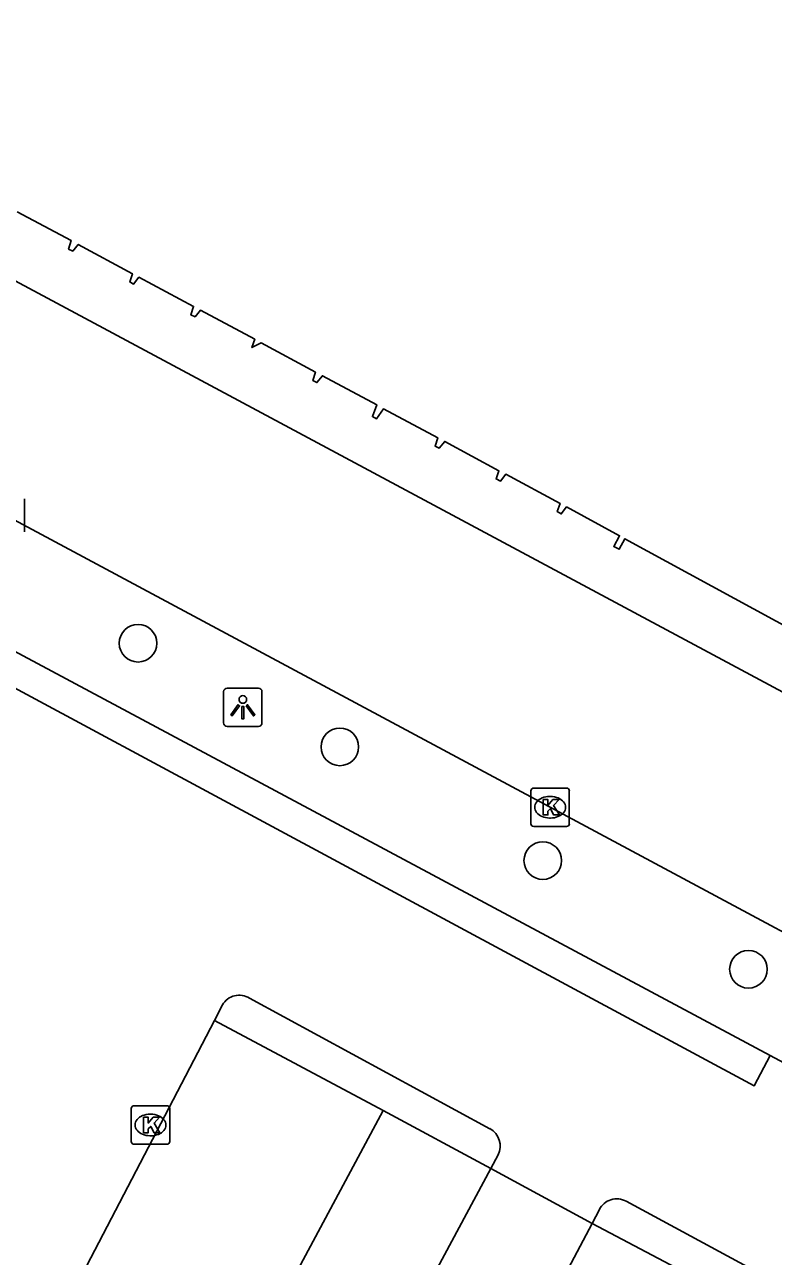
# Model space of a CAD drawing. Extents: x 159489 to 160304, y 383826 to 384530.
# Drawn here: x 159875.8 to 159895.27, y 384061.22 to 384093.22 of the extents above; entities that cross this region are included whole.
import ezdxf

# ---------------------------------------------------------------- set-up
doc = ezdxf.new("R2010")
doc.units = 0
for name, color, linetype in [('IMGEO_Boom', 7, 'Continuous'), ('IMGEO_Haag', 7, 'Continuous'), ('IMGEO_Kolk', 7, 'Continuous'), ('IMGEO_Lichtpunt', 7, 'Continuous'), ('IMGEO_Muur', 7, 'Continuous'), ('IMGEO_Pand', 7, 'Continuous'), ('IMGEO_Parkeervlak_open', 7, 'Continuous'), ('IMGEO_Rijbaan_lokaal_gesloten', 7, 'Continuous'), ('IMGEO_Rijbaan_lokaal_open', 7, 'Continuous'), ('IMGEO_Voetpad_open', 7, 'Continuous')]:
    doc.layers.add(name, color=color, linetype=linetype)

msp = doc.modelspace()

# ---------------------------------------------------------------- linework, layer by layer
at = {"layer": 'IMGEO_Boom'}
for centre in [(159878.745, 384077.148), (159883.994, 384074.454), (159889.272, 384071.499), (159894.62, 384068.675)]:
    msp.add_circle(centre, 0.489, dxfattribs=at)
at = {"layer": 'IMGEO_Haag'}
for points in [[(159887.92, 384063.501), (159885.122, 384065.004)], [(159893.364, 384060.587), (159890.554, 384062.073)]]:
    msp.add_lwpolyline(points, dxfattribs=at)
at = {"layer": 'IMGEO_Kolk'}
for p, q in [((159875.795, 384080.898), (159875.795, 384080.046)), ((159888.961, 384072.459), (159888.961, 384073.311)), ((159889.036, 384073.385), (159889.888, 384073.385)), ((159889.962, 384073.311), (159889.962, 384072.459)), ((159889.449, 384073.165), (159889.474, 384073.165)), ((159889.888, 384072.385), (159889.036, 384072.385)), ((159889.472, 384072.605), (159889.447, 384072.605)), ((159878.569, 384064.203), (159878.569, 384065.055)), ((159878.644, 384065.129), (159879.496, 384065.129)), ((159879.57, 384065.055), (159879.57, 384064.203)), ((159879.057, 384064.909), (159879.082, 384064.909)), ((159879.08, 384064.349), (159879.055, 384064.349)), ((159879.496, 384064.129), (159878.644, 384064.129))]:
    msp.add_line(p, q, dxfattribs=at)
for points in [[(159875.795, 384080.898), (159875.795, 384080.046)], [(159888.961, 384072.459), (159888.961, 384073.311)], [(159889.036, 384073.385), (159889.888, 384073.385)], [(159889.962, 384073.311), (159889.962, 384072.459)], [(159889.282, 384073.085), (159889.405, 384073.085), (159889.405, 384072.934), (159889.535, 384073.085), (159889.699, 384073.085), (159889.553, 384072.934), (159889.706, 384072.685), (159889.554, 384072.685), (159889.469, 384072.849), (159889.405, 384072.782), (159889.405, 384072.685), (159889.282, 384072.685), (159889.282, 384073.085)], [(159889.888, 384072.385), (159889.036, 384072.385)], [(159878.569, 384064.203), (159878.569, 384065.055)], [(159878.644, 384065.129), (159879.496, 384065.129)], [(159879.57, 384065.055), (159879.57, 384064.203)], [(159878.89, 384064.829), (159879.013, 384064.829), (159879.013, 384064.678), (159879.143, 384064.829), (159879.307, 384064.829), (159879.161, 384064.678), (159879.314, 384064.429), (159879.162, 384064.429), (159879.077, 384064.593), (159879.013, 384064.526), (159879.013, 384064.429), (159878.89, 384064.429), (159878.89, 384064.829)], [(159879.496, 384064.129), (159878.644, 384064.129)]]:
    msp.add_lwpolyline(points, dxfattribs=at)
for centre, start, end in [((159889.038, 384073.309), 91.552, 178.448), ((159889.038, 384073.309), 91.552, 178.448), ((159889.886, 384073.309), 1.552, 88.448), ((159889.886, 384073.309), 1.552, 88.448), ((159889.038, 384072.461), 181.552, 268.448), ((159889.038, 384072.461), 181.552, 268.448), ((159889.886, 384072.461), 271.552, 358.448), ((159889.886, 384072.461), 271.552, 358.448), ((159878.646, 384065.053), 91.552, 178.448), ((159878.646, 384065.053), 91.552, 178.448), ((159879.494, 384065.053), 1.552, 88.448), ((159879.494, 384065.053), 1.552, 88.448), ((159878.646, 384064.205), 181.552, 268.448), ((159878.646, 384064.205), 181.552, 268.448), ((159879.494, 384064.205), 271.552, 358.448), ((159879.494, 384064.205), 271.552, 358.448)]:
    msp.add_arc(centre, 0.0765, start, end, dxfattribs=at)
for centre, major_axis, ratio, start_param, end_param in [((159889.448, 384072.885), (-0.387, 0.002), 0.722429, 4.712389, 7.853982), ((159889.473, 384072.885), (-0.39, 0.002), 0.717154, 1.570796, 4.712389), ((159879.056, 384064.629), (-0.387, 0.002), 0.722429, 4.712389, 7.853982), ((159879.081, 384064.629), (-0.39, 0.002), 0.717154, 1.570796, 4.712389)]:
    msp.add_ellipse(centre, major_axis=major_axis, ratio=ratio, start_param=start_param, end_param=end_param, dxfattribs=at)
at = {"layer": 'IMGEO_Lichtpunt'}
for p, q in [((159880.972, 384075.888), (159880.972, 384075.081)), ((159880.972, 384075.888), (159880.972, 384075.081)), ((159881.874, 384075.983), (159881.066, 384075.983)), ((159881.874, 384075.983), (159881.066, 384075.983)), ((159881.968, 384075.081), (159881.968, 384075.888)), ((159881.968, 384075.081), (159881.968, 384075.888)), ((159881.066, 384074.987), (159881.874, 384074.987)), ((159881.066, 384074.987), (159881.874, 384074.987))]:
    msp.add_line(p, q, dxfattribs=at)
for points in [[(159881.346, 384075.552), (159881.385, 384075.524), (159881.197, 384075.262), (159881.159, 384075.289), (159881.346, 384075.552)], [(159881.558, 384075.524), (159881.596, 384075.551), (159881.783, 384075.289), (159881.744, 384075.261), (159881.558, 384075.524)], [(159881.448, 384075.504), (159881.495, 384075.504), (159881.495, 384075.182), (159881.448, 384075.182), (159881.448, 384075.504)]]:
    msp.add_lwpolyline(points, dxfattribs=at)
msp.add_circle((159881.471, 384075.686), 0.0994, dxfattribs=at)
for centre, start, end in [((159881.066, 384075.888), 90, 180), ((159881.066, 384075.888), 90, 180), ((159881.874, 384075.888), 0, 90), ((159881.874, 384075.888), 0, 90), ((159881.066, 384075.081), 180, 270), ((159881.066, 384075.081), 180, 270), ((159881.874, 384075.081), 270, 0), ((159881.874, 384075.081), 270, 360)]:
    msp.add_arc(centre, 0.0946, start, end, dxfattribs=at)
at = {"layer": 'IMGEO_Muur'}
msp.add_lwpolyline([(159894.767, 384065.643), (159861.826, 384083.349)], dxfattribs=at)
at = {"layer": 'IMGEO_Pand'}
msp.add_lwpolyline([(159875.6, 384088.359), (159877.01, 384087.609), (159876.94, 384087.39), (159877.049, 384087.34), (159877.19, 384087.51), (159878.6, 384086.75), (159878.529, 384086.539), (159878.63, 384086.479), (159878.769, 384086.659), (159880.19, 384085.9), (159880.119, 384085.679), (159880.23, 384085.63), (159880.369, 384085.799), (159881.779, 384085.049), (159881.709, 384084.83), (159881.95, 384084.95), (159883.359, 384084.19), (159883.29, 384083.979), (159883.399, 384083.919), (159883.54, 384084.099), (159884.959, 384083.34), (159884.839, 384083.039), (159884.95, 384082.979), (159885.13, 384083.239), (159886.54, 384082.489), (159886.47, 384082.27), (159886.579, 384082.219), (159886.72, 384082.39), (159888.13, 384081.63), (159888.059, 384081.419), (159888.17, 384081.359), (159888.309, 384081.539), (159889.72, 384080.78), (159889.649, 384080.57), (159889.75, 384080.51), (159889.89, 384080.69), (159891.269, 384079.94), (159891.119, 384079.659), (159891.26, 384079.59), (159891.409, 384079.864), (159900.948, 384074.676)], dxfattribs=at)
at = {"layer": 'IMGEO_Parkeervlak_open'}
for points in [[(159880.733, 384067.348), (159885.122, 384065.004)], [(159885.122, 384065.004), (159866.287, 384029.896), (159866.023, 384030.038), (159864.639, 384027.544), (159864.946, 384027.415), (159863.96, 384025.585)]]:
    msp.add_lwpolyline(points, dxfattribs=at)
at = {"layer": 'IMGEO_Rijbaan_lokaal_gesloten'}
for points in [[(159859.316, 384095.263), (159900.235, 384073.345), (159902.185, 384072.3)], [(159854.136, 384091.803), (159909.127, 384062.354), (159956.89, 384043.441)]]:
    msp.add_lwpolyline(points, dxfattribs=at)
at = {"layer": 'IMGEO_Rijbaan_lokaal_open'}
for points in [[(159895.181, 384066.435), (159894.767, 384065.643), (159861.826, 384083.349)], [(159881.641, 384067.921), (159887.894, 384064.533)], [(159880.733, 384067.348), (159880.944, 384067.749)], [(159861.02, 384027.132), (159860.011, 384027.627), (159880.733, 384067.348)], [(159895.181, 384066.435), (159897.125, 384065.394)], [(159888.107, 384063.85), (159887.92, 384063.501)], [(159887.92, 384063.501), (159890.554, 384062.073)], [(159890.554, 384062.073), (159890.743, 384062.43)], [(159891.439, 384062.648), (159897.751, 384059.234)]]:
    msp.add_lwpolyline(points, dxfattribs=at)
for centre, radius, start, end in [((159881.372, 384067.514), 0.488, 56.4731, 151.2509), ((159887.655, 384064.084), 0.509, 332.6198, 62.0213), ((159891.195, 384062.207), 0.504, 61.0078, 153.7752)]:
    msp.add_arc(centre, radius, start, end, dxfattribs=at)
at = {"layer": 'IMGEO_Voetpad_open'}
for points in [[(159861.826, 384083.349), (159857.071, 384085.929), (159857.441, 384086.608), (159895.181, 384066.435)], [(159866.745, 384024.089), (159887.92, 384063.501)], [(159890.554, 384062.073), (159888.442, 384058.08), (159889.973, 384057.263), (159884.958, 384047.928), (159883.393, 384048.779), (159869.376, 384022.671)]]:
    msp.add_lwpolyline(points, dxfattribs=at)

doc.saveas('drawing.dxf')
